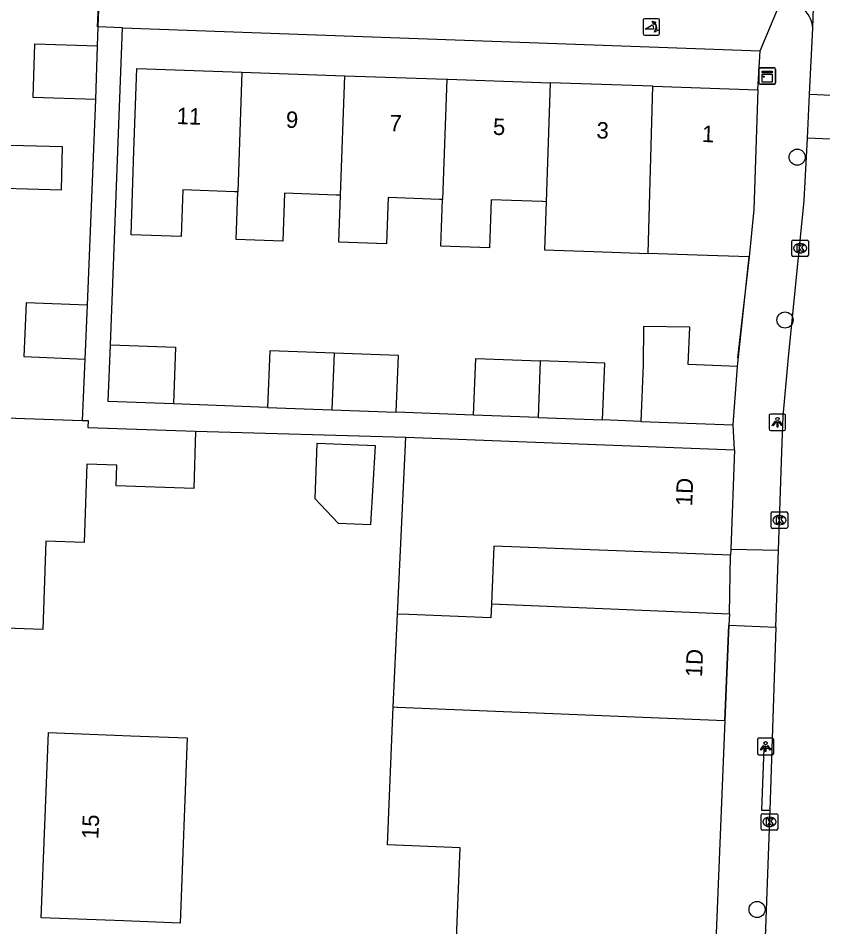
# Model space of a CAD drawing. Extents: x 161355 to 162026, y 386504 to 387459.
# Drawn here: x 161787.4 to 161836.3, y 387221.2 to 387276.3 of the extents above; entities that cross this region are included whole.
import ezdxf

# ---------------------------------------------------------------- set-up
doc = ezdxf.new("R2010")
doc.units = 0
for name, color, linetype in [('IMGEO_Boom', 7, 'Continuous'), ('IMGEO_Kast', 7, 'Continuous'), ('IMGEO_Kolk', 7, 'Continuous'), ('IMGEO_Lichtpunt', 7, 'Continuous'), ('IMGEO_Muur', 7, 'Continuous'), ('IMGEO_Pand', 7, 'Continuous'), ('IMGEO_Pand_nummerreeks', 7, 'Continuous'), ('IMGEO_Poller', 7, 'Continuous'), ('IMGEO_Rijbaan_lokaal_open', 7, 'Continuous'), ('IMGEO_Voetpad_open', 7, 'Continuous')]:
    doc.layers.add(name, color=color, linetype=linetype)

msp = doc.modelspace()

# ---------------------------------------------------------------- linework, layer by layer
at = {"layer": 'IMGEO_Boom'}
for centre in [(161834.754, 387267.9), (161834.014, 387258.012), (161832.317, 387222.221)]:
    msp.add_circle(centre, 0.489, dxfattribs=at)
at = {"layer": 'IMGEO_Kast'}
for p, q in [((161832.508, 387273.324), (161833.349, 387273.324)), ((161833.349, 387273.324), (161832.508, 387273.324)), ((161832.433, 387272.399), (161832.433, 387273.24)), ((161832.433, 387273.24), (161832.433, 387272.399)), ((161833.433, 387273.249), (161833.433, 387272.408)), ((161833.433, 387272.408), (161833.433, 387273.249)), ((161833.358, 387272.324), (161832.517, 387272.324)), ((161832.517, 387272.324), (161833.358, 387272.324))]:
    msp.add_line(p, q, dxfattribs=at)
for points in [[(161832.628, 387273.114), (161833.228, 387273.114), (161833.228, 387273.029), (161832.628, 387273.029), (161832.628, 387273.114)], [(161832.628, 387272.939), (161833.228, 387272.939), (161833.228, 387272.45), (161832.628, 387272.45), (161832.628, 387272.939)]]:
    msp.add_lwpolyline(points, dxfattribs=at)
msp.add_circle((161832.712, 387272.788), 0.0377, dxfattribs=at)
for centre, start, end in [((161832.511, 387273.246), 92.4484, 184.2845), ((161832.511, 387273.246), 92.4484, 184.2845), ((161833.355, 387273.246), 2.4484, 94.2845), ((161833.355, 387273.246), 2.4484, 94.2845), ((161832.511, 387272.402), 182.4484, 274.2845), ((161832.511, 387272.402), 182.4484, 274.2845), ((161833.355, 387272.402), 272.4484, 4.2845), ((161833.355, 387272.402), 272.4484, 4.2845)]:
    msp.add_arc(centre, 0.0779, start, end, dxfattribs=at)
at = {"layer": 'IMGEO_Kolk'}
for p, q in [((161834.505, 387262.87), (161835.357, 387262.87)), ((161834.43, 387261.944), (161834.43, 387262.796)), ((161834.918, 387262.65), (161834.943, 387262.65)), ((161835.431, 387262.796), (161835.431, 387261.944)), ((161835.357, 387261.87), (161834.505, 387261.87)), ((161834.941, 387262.09), (161834.916, 387262.09)), ((161833.174, 387245.437), (161833.174, 387246.289)), ((161833.249, 387246.363), (161834.101, 387246.363)), ((161834.175, 387246.289), (161834.175, 387245.437)), ((161833.662, 387246.143), (161833.687, 387246.143)), ((161834.101, 387245.363), (161833.249, 387245.363)), ((161833.685, 387245.583), (161833.66, 387245.583)), ((161832.568, 387227.111), (161832.568, 387227.963)), ((161832.643, 387228.037), (161833.495, 387228.037)), ((161833.056, 387227.817), (161833.081, 387227.817)), ((161833.569, 387227.963), (161833.569, 387227.111)), ((161833.495, 387227.037), (161832.643, 387227.037)), ((161833.079, 387227.257), (161833.054, 387227.257))]:
    msp.add_line(p, q, dxfattribs=at)
for points in [[(161834.505, 387262.87), (161835.357, 387262.87)], [(161834.43, 387261.944), (161834.43, 387262.796)], [(161834.751, 387262.57), (161834.874, 387262.57), (161834.874, 387262.419), (161835.004, 387262.57), (161835.168, 387262.57), (161835.022, 387262.419), (161835.175, 387262.17), (161835.023, 387262.17), (161834.938, 387262.334), (161834.874, 387262.267), (161834.874, 387262.17), (161834.751, 387262.17), (161834.751, 387262.57)], [(161835.431, 387262.796), (161835.431, 387261.944)], [(161835.357, 387261.87), (161834.505, 387261.87)], [(161833.174, 387245.437), (161833.174, 387246.289)], [(161833.249, 387246.363), (161834.101, 387246.363)], [(161834.175, 387246.289), (161834.175, 387245.437)], [(161833.495, 387246.063), (161833.618, 387246.063), (161833.618, 387245.912), (161833.748, 387246.063), (161833.912, 387246.063), (161833.766, 387245.912), (161833.919, 387245.663), (161833.767, 387245.663), (161833.682, 387245.827), (161833.618, 387245.76), (161833.618, 387245.663), (161833.495, 387245.663), (161833.495, 387246.063)], [(161834.101, 387245.363), (161833.249, 387245.363)], [(161832.568, 387227.111), (161832.568, 387227.963)], [(161832.643, 387228.037), (161833.495, 387228.037)], [(161832.889, 387227.737), (161833.012, 387227.737), (161833.012, 387227.586), (161833.142, 387227.737), (161833.306, 387227.737), (161833.16, 387227.586), (161833.313, 387227.337), (161833.161, 387227.337), (161833.076, 387227.501), (161833.012, 387227.434), (161833.012, 387227.337), (161832.889, 387227.337), (161832.889, 387227.737)], [(161833.569, 387227.963), (161833.569, 387227.111)], [(161833.495, 387227.037), (161832.643, 387227.037)]]:
    msp.add_lwpolyline(points, dxfattribs=at)
for centre, start, end in [((161834.507, 387262.794), 91.552, 178.448), ((161834.507, 387262.794), 91.552, 178.448), ((161835.355, 387262.794), 1.552, 88.448), ((161835.355, 387262.794), 1.552, 88.448), ((161834.507, 387261.946), 181.552, 268.448), ((161834.507, 387261.946), 181.552, 268.448), ((161835.355, 387261.946), 271.552, 358.448), ((161835.355, 387261.946), 271.552, 358.448), ((161833.251, 387246.287), 91.552, 178.448), ((161833.251, 387246.287), 91.552, 178.448), ((161834.099, 387246.287), 1.552, 88.448), ((161834.099, 387246.287), 1.552, 88.448), ((161833.251, 387245.439), 181.552, 268.448), ((161833.251, 387245.439), 181.552, 268.448), ((161834.099, 387245.439), 271.552, 358.448), ((161834.099, 387245.439), 271.552, 358.448), ((161832.645, 387227.961), 91.552, 178.448), ((161832.645, 387227.961), 91.552, 178.448), ((161833.493, 387227.961), 1.552, 88.448), ((161833.493, 387227.961), 1.552, 88.448), ((161832.645, 387227.113), 181.552, 268.448), ((161832.645, 387227.113), 181.552, 268.448), ((161833.493, 387227.113), 271.552, 358.448), ((161833.493, 387227.113), 271.552, 358.448)]:
    msp.add_arc(centre, 0.0765, start, end, dxfattribs=at)
for centre, major_axis, ratio, start_param, end_param in [((161834.917, 387262.37), (-0.387, 0.002), 0.722429, 4.712389, 7.853982), ((161834.942, 387262.37), (-0.39, 0.002), 0.717154, 1.570796, 4.712389), ((161833.661, 387245.863), (-0.387, 0.002), 0.722429, 4.712389, 7.853982), ((161833.686, 387245.863), (-0.39, 0.002), 0.717154, 1.570796, 4.712389), ((161833.055, 387227.537), (-0.387, 0.002), 0.722429, 4.712389, 7.853982), ((161833.08, 387227.537), (-0.39, 0.002), 0.717154, 1.570796, 4.712389)]:
    msp.add_ellipse(centre, major_axis=major_axis, ratio=ratio, start_param=start_param, end_param=end_param, dxfattribs=at)
at = {"layer": 'IMGEO_Lichtpunt'}
for p, q in [((161833.054, 387252.205), (161833.054, 387251.398)), ((161833.054, 387252.205), (161833.054, 387251.398)), ((161833.956, 387252.3), (161833.148, 387252.3)), ((161833.956, 387252.3), (161833.148, 387252.3)), ((161834.05, 387251.398), (161834.05, 387252.205)), ((161834.05, 387251.398), (161834.05, 387252.205)), ((161833.148, 387251.304), (161833.956, 387251.304)), ((161833.148, 387251.304), (161833.956, 387251.304)), ((161832.334, 387232.521), (161832.334, 387231.714)), ((161832.334, 387232.521), (161832.334, 387231.714)), ((161833.236, 387232.616), (161832.428, 387232.616)), ((161833.236, 387232.616), (161832.428, 387232.616)), ((161833.33, 387231.714), (161833.33, 387232.521)), ((161833.33, 387231.714), (161833.33, 387232.521)), ((161832.428, 387231.62), (161833.236, 387231.62)), ((161832.428, 387231.62), (161833.236, 387231.62))]:
    msp.add_line(p, q, dxfattribs=at)
for points in [[(161833.428, 387251.869), (161833.467, 387251.841), (161833.279, 387251.579), (161833.241, 387251.606), (161833.428, 387251.869)], [(161833.53, 387251.821), (161833.577, 387251.821), (161833.577, 387251.499), (161833.53, 387251.499), (161833.53, 387251.821)], [(161833.64, 387251.841), (161833.678, 387251.868), (161833.865, 387251.606), (161833.826, 387251.578), (161833.64, 387251.841)], [(161832.708, 387232.185), (161832.747, 387232.157), (161832.559, 387231.895), (161832.521, 387231.922), (161832.708, 387232.185)], [(161832.81, 387232.137), (161832.857, 387232.137), (161832.857, 387231.815), (161832.81, 387231.815), (161832.81, 387232.137)], [(161832.92, 387232.157), (161832.958, 387232.184), (161833.145, 387231.922), (161833.106, 387231.894), (161832.92, 387232.157)]]:
    msp.add_lwpolyline(points, dxfattribs=at)
for centre in [(161833.553, 387252.003), (161832.833, 387232.319)]:
    msp.add_circle(centre, 0.0994, dxfattribs=at)
for centre, start, end in [((161833.148, 387252.205), 90, 180), ((161833.148, 387252.205), 90, 180), ((161833.956, 387252.205), 0, 90), ((161833.956, 387252.205), 0, 90), ((161833.148, 387251.398), 180, 270), ((161833.148, 387251.398), 180, 270), ((161833.956, 387251.398), 270, 0), ((161833.956, 387251.398), 270, 360), ((161832.428, 387232.521), 90, 180), ((161832.428, 387232.521), 90, 180), ((161833.236, 387232.521), 0, 90), ((161833.236, 387232.521), 0, 90), ((161832.428, 387231.714), 180, 270), ((161832.428, 387231.714), 180, 270), ((161833.236, 387231.714), 270, 0), ((161833.236, 387231.714), 270, 360)]:
    msp.add_arc(centre, 0.0946, start, end, dxfattribs=at)
at = {"layer": 'IMGEO_Muur'}
for points in [[(161792.481, 387281.119), (161792.253, 387275.808)], [(161831.841, 387261.851), (161831.138, 387255.71)], [(161830.607, 387239.481), (161830.367, 387233.691)]]:
    msp.add_lwpolyline(points, dxfattribs=at)
at = {"layer": 'IMGEO_Pand'}
for points in [[(161792.136, 387271.398), (161788.354, 387271.527), (161788.465, 387274.789), (161792.247, 387274.659)], [(161792.247, 387274.659), (161792.136, 387271.398)], [(161800.79, 387265.797), (161800.582, 387265.804), (161797.444, 387265.912), (161797.347, 387263.075), (161794.305, 387263.179), (161794.48, 387268.282), (161794.651, 387273.279), (161801.038, 387273.06)], [(161801.038, 387273.06), (161800.79, 387265.797)], [(161801.038, 387273.06), (161807.274, 387272.847)], [(161807.026, 387265.593), (161807.274, 387272.847)], [(161807.274, 387272.847), (161813.47, 387272.635)], [(161813.47, 387272.635), (161813.22, 387265.328)], [(161813.47, 387272.635), (161813.51, 387272.634), (161819.747, 387272.42)], [(161819.747, 387272.42), (161819.5, 387265.191)], [(161825.995, 387272.206), (161819.747, 387272.42)], [(161825.696, 387262.049), (161825.782, 387264.981), (161825.995, 387272.206)], [(161825.995, 387272.206), (161832.371, 387271.988)], [(161832.371, 387271.988), (161832.122, 387264.721), (161831.841, 387261.851)], [(161784.527, 387266.077), (161790.076, 387265.921), (161790.149, 387268.52), (161784.6, 387268.677)], [(161807.026, 387265.593), (161806.764, 387265.602), (161803.616, 387265.71), (161803.516, 387262.803), (161800.691, 387262.9), (161800.79, 387265.797)], [(161813.22, 387265.328), (161813.026, 387265.335), (161809.917, 387265.441), (161809.821, 387262.639), (161806.929, 387262.738), (161807.026, 387265.593)], [(161819.5, 387265.191), (161819.305, 387265.198), (161819.264, 387265.199), (161816.166, 387265.306), (161816.067, 387262.402), (161813.123, 387262.504), (161813.22, 387265.328)], [(161819.5, 387265.191), (161819.401, 387262.281), (161822.393, 387262.179), (161825.696, 387262.049)], [(161831.841, 387261.851), (161828.672, 387261.947), (161825.696, 387262.049)], [(161791.634, 387258.907), (161787.935, 387259.061), (161787.799, 387255.794), (161791.498, 387255.64)], [(161791.634, 387258.907), (161791.498, 387255.64)], [(161831.124, 387255.189), (161828.131, 387255.302), (161828.231, 387257.572), (161825.415, 387257.613), (161825.395, 387255.294), (161825.266, 387251.856)], [(161796.875, 387252.925), (161792.919, 387253.074), (161793.048, 387256.512)], [(161793.048, 387256.512), (161797.005, 387256.363), (161796.875, 387252.925)], [(161806.63, 387256), (161802.723, 387256.147), (161802.593, 387252.71)], [(161806.63, 387256), (161806.501, 387252.563)], [(161810.41, 387252.416), (161810.54, 387255.853), (161806.63, 387256)], [(161815.107, 387252.239), (161815.236, 387255.676), (161819.143, 387255.529)], [(161819.143, 387255.529), (161819.014, 387252.092)], [(161822.934, 387251.944), (161823.063, 387255.382), (161819.143, 387255.529)], [(161830.871, 387251.645), (161831.124, 387255.189)], [(161802.593, 387252.71), (161806.501, 387252.563)], [(161806.501, 387252.563), (161810.41, 387252.416)], [(161798.225, 387251.265), (161798.105, 387247.786), (161793.391, 387247.948), (161793.434, 387249.189), (161791.609, 387249.251), (161791.448, 387244.498), (161789.125, 387244.577), (161788.943, 387239.219), (161784.42, 387239.373), (161784.406, 387238.979), (161779.736, 387239.138), (161780.001, 387246.898), (161782.649, 387246.808), (161783.818, 387246.768), (161783.928, 387250), (161783.994, 387251.957), (161782.84, 387251.997), (161782.847, 387252.205), (161787.845, 387252.035), (161791.343, 387251.915)], [(161791.343, 387251.915), (161791.7, 387251.903), (161791.686, 387251.489), (161798.225, 387251.265)], [(161819.014, 387252.092), (161815.107, 387252.239)], [(161819.014, 387252.092), (161822.934, 387251.944)], [(161825.266, 387251.856), (161830.871, 387251.645)], [(161810.482, 387240.158), (161810.979, 387250.909)], [(161810.979, 387250.909), (161830.941, 387250.129)], [(161809.151, 387250.367), (161805.585, 387250.512), (161805.47, 387247.18), (161806.889, 387245.684), (161808.853, 387245.604), (161809.151, 387250.367)], [(161830.941, 387250.129), (161830.715, 387244.09)], [(161830.702, 387243.735), (161816.325, 387244.271), (161816.19, 387240.775)], [(161830.715, 387244.09), (161830.702, 387243.735)], [(161816.19, 387240.775), (161816.158, 387239.938), (161811.162, 387240.131), (161810.482, 387240.158)], [(161816.19, 387240.775), (161830.634, 387240.181)], [(161810.221, 387234.52), (161810.482, 387240.158)], [(161830.634, 387240.181), (161830.605, 387239.481)], [(161830.367, 387233.691), (161830.605, 387239.481)], [(161818.422, 387217.267), (161813.935, 387217.484), (161814.284, 387225.957), (161809.876, 387226.138), (161810.221, 387234.52)], [(161810.221, 387234.52), (161810.46, 387234.51), (161830.367, 387233.691)], [(161830.367, 387233.691), (161829.673, 387216.805)], [(161797.275, 387221.39), (161793.839, 387221.525), (161788.842, 387221.722), (161789.285, 387232.971), (161794.282, 387232.774), (161797.718, 387232.639), (161797.275, 387221.39)]]:
    msp.add_lwpolyline(points, dxfattribs=at)
at = {"layer": 'IMGEO_Poller'}
for p, q in [((161825.402, 387276.211), (161825.402, 387275.404)), ((161825.402, 387276.211), (161825.402, 387275.404)), ((161826.304, 387276.306), (161825.496, 387276.306)), ((161826.304, 387276.306), (161825.496, 387276.306)), ((161826.398, 387275.404), (161826.398, 387276.211)), ((161826.398, 387275.404), (161826.398, 387276.211)), ((161825.496, 387275.309), (161826.304, 387275.309)), ((161825.496, 387275.309), (161826.304, 387275.309))]:
    msp.add_line(p, q, dxfattribs=at)
for points in [[(161826.081, 387276.035), (161826.069, 387275.962), (161825.944, 387276.167)], [(161825.944, 387276.167), (161826.175, 387276.101), (161826.104, 387276.069)], [(161826.037, 387275.662), (161825.524, 387275.662), (161825.954, 387275.937)], [(161826.097, 387275.49), (161826.163, 387275.721), (161826.193, 387275.653)], [(161826.229, 387275.626), (161826.301, 387275.615), (161826.097, 387275.49)]]:
    msp.add_lwpolyline(points, dxfattribs=at)
for centre, radius, start, end in [((161825.496, 387276.211), 0.0946, 90, 180), ((161825.496, 387276.211), 0.0946, 90, 180), ((161825.723, 387275.722), 0.516, 349.3569, 42.2912), ((161826.304, 387276.211), 0.0946, 0, 90), ((161826.304, 387276.211), 0.0946, 0, 90), ((161825.709, 387275.712), 0.332, 351.3247, 42.4854), ((161825.723, 387275.722), 0.476, 351.7527, 41.1691), ((161825.496, 387275.404), 0.0946, 180, 270), ((161825.496, 387275.404), 0.0946, 180, 270), ((161826.304, 387275.404), 0.0946, 270, 0), ((161826.304, 387275.404), 0.0946, 270, 0)]:
    msp.add_arc(centre, radius, start, end, dxfattribs=at)
at = {"layer": 'IMGEO_Rijbaan_lokaal_open'}
for points in [[(161835.711, 387275.724), (161836.255, 387292.577)], [(161835.509, 387271.729), (161835.711, 387275.724)], [(161835.374, 387269.061), (161835.509, 387271.729)], [(161835.509, 387271.729), (161842.356, 387271.413)], [(161833.616, 387244.032), (161833.813, 387250), (161833.892, 387252.167), (161834.235, 387255.729), (161835.182, 387265.26), (161835.374, 387269.061)], [(161842.246, 387268.745), (161835.374, 387269.061)], [(161833.461, 387239.362), (161833.616, 387244.032)], [(161833.461, 387239.362), (161833.217, 387231.975)], [(161833.217, 387231.975), (161833.093, 387228.243)], [(161833.093, 387228.243), (161832.684, 387217.217)]]:
    msp.add_lwpolyline(points, dxfattribs=at)
at = {"layer": 'IMGEO_Voetpad_open'}
for points in [[(161792.481, 387281.119), (161792.286, 387275.807)], [(161832.501, 387274.353), (161833.822, 387277.507)], [(161835.711, 387275.724), (161835.682, 387275.903), (161835.636, 387276.078), (161835.576, 387276.249), (161835.5, 387276.413), (161835.41, 387276.57), (161835.306, 387276.719), (161835.189, 387276.858), (161835.061, 387276.985), (161834.921, 387277.101), (161834.772, 387277.203), (161834.614, 387277.292), (161834.449, 387277.367), (161834.278, 387277.426), (161834.102, 387277.47), (161833.923, 387277.498), (161833.822, 387277.507)], [(161792.286, 387275.807), (161792.247, 387274.659)], [(161793.773, 387275.753), (161792.286, 387275.807)], [(161793.048, 387256.512), (161793.773, 387275.753)], [(161793.773, 387275.753), (161832.501, 387274.353)], [(161832.371, 387271.988), (161832.501, 387274.353)], [(161792.136, 387271.398), (161791.634, 387258.907)], [(161831.124, 387255.189), (161831.841, 387261.851)], [(161791.498, 387255.64), (161791.343, 387251.915)], [(161802.593, 387252.71), (161796.875, 387252.925)], [(161815.107, 387252.239), (161810.41, 387252.416)], [(161825.266, 387251.856), (161822.934, 387251.944)], [(161798.225, 387251.265), (161810.979, 387250.909)], [(161830.941, 387250.129), (161830.871, 387251.645)], [(161830.715, 387244.09), (161833.616, 387244.032)], [(161830.634, 387240.181), (161830.702, 387243.735)], [(161830.605, 387239.481), (161833.461, 387239.362)], [(161833.217, 387231.975), (161832.718, 387231.986), (161832.594, 387228.254), (161833.093, 387228.243)]]:
    msp.add_lwpolyline(points, dxfattribs=at)

# ---------------------------------------------------------------- texts
at = {"layer": 'IMGEO_Pand_nummerreeks'}
for s, rotation, p in [('11', 358.0405, (161797.06, 387269.915)), ('9', 358.0405, (161803.694, 387269.688)), ('7', 358.0405, (161809.98, 387269.473)), ('5', 358.0405, (161816.267, 387269.258)), ('3', 358.0405, (161822.554, 387269.042)), ('1', 358.0405, (161828.954, 387268.823)), ('1D', 87.7886, (161828.376, 387246.701)), ('1D', 87.6454, (161828.973, 387236.31)), ('15', 87.7448, (161792.312, 387226.483))]:
    msp.add_text(s, height=1, rotation=rotation, dxfattribs=at).set_placement(p)

doc.saveas('drawing.dxf')
